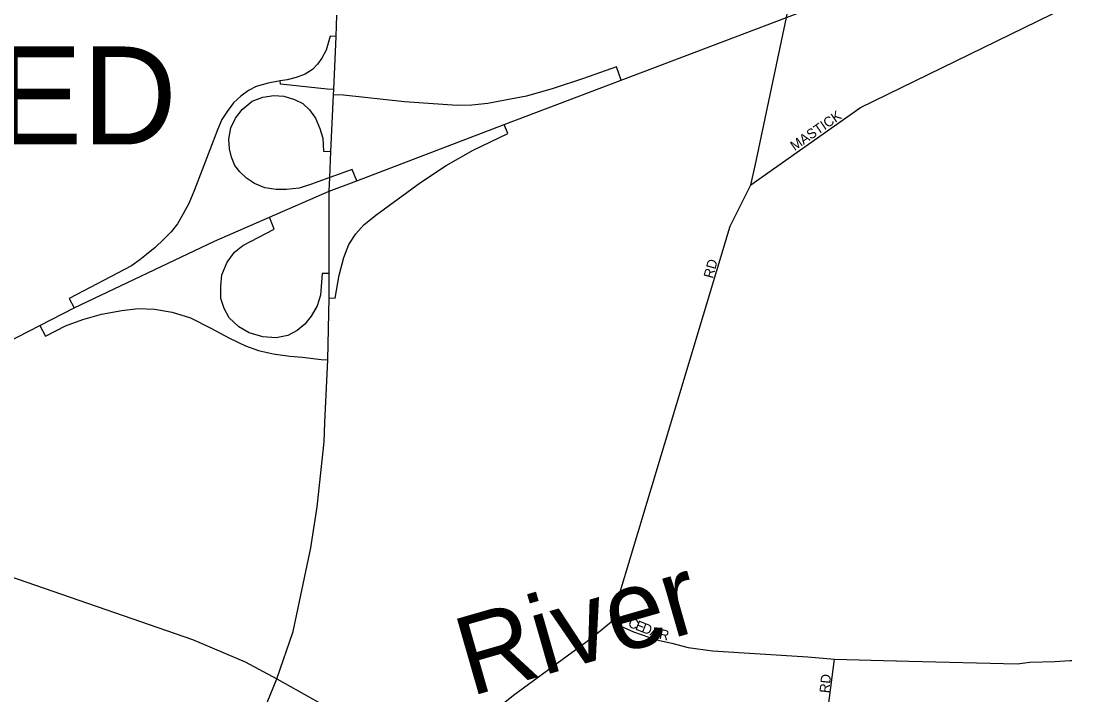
# Model space of a CAD drawing. Extents: x -561 to 1170, y 0 to 846.
# Drawn here: x 84.18 to 98.65, y 195.69 to 204.97 of the extents above; entities that cross this region are included whole.
import ezdxf

# ---------------------------------------------------------------- set-up
doc = ezdxf.new("R2010")
doc.units = 0
for name, color, linetype in [('GM_X_City_Street', 7, 'Continuous'), ('GM_X_City_Street_Text', 7, 'Continuous'), ('GM_X_Corporation_Text', 7, 'Continuous'), ('GM_X_Interchange_Ramps', 7, 'Continuous'), ('GM_X_Interstate_Route', 7, 'Continuous'), ('GM_X_Major_River_Text', 7, 'Continuous'), ('GM_X_State_Route', 7, 'Continuous')]:
    doc.layers.add(name, color=color, linetype=linetype)

msp = doc.modelspace()

# ---------------------------------------------------------------- linework, layer by layer
at = {"layer": 'GM_X_City_Street'}
for points in [[(94.231, 202.715), (94.288, 202.974), (94.721, 205.019), (95.409, 208.476), (95.402, 209.514), (94.861, 211.347), (94.345, 213.321), (94.038, 214.542), (93.98, 215.415), (93.895, 215.837), (93.854, 215.971), (93.782, 216.135)], [(94.231, 202.715), (95.742, 203.778), (100.252, 205.982), (100.729, 206.202), (101.296, 206.334), (103.944, 206.862), (104.522, 206.971), (105.76, 207.493), (106.693, 208), (107.912, 208.655)], [(92.308, 196.697), (93.945, 202.144), (94.231, 202.715)], [(81.375, 198.237), (86.537, 196.453), (87.262, 196.143), (87.701, 195.912), (89.176, 195.084), (89.813, 194.765)], [(89.813, 194.765), (90.962, 195.688), (92.028, 196.467), (92.308, 196.697)], [(92.308, 196.697), (92.616, 196.556), (92.93, 196.448), (93.14, 196.4), (93.367, 196.341), (93.702, 196.298), (95.015, 196.213), (95.382, 196.181)], [(94.956, 194.415), (94.96, 194.423), (95.207, 194.93), (95.282, 195.401), (95.382, 196.181)], [(95.382, 196.181), (96.226, 196.159), (96.236, 196.159)], [(96.236, 196.159), (96.409, 196.155), (97.9, 196.118), (98.073, 196.14), (98.418, 196.151), (98.627, 196.164), (98.654, 196.165)]]:
    msp.add_lwpolyline(points, dxfattribs=at)
at = {"layer": 'GM_X_Interchange_Ramps'}
for points in [[(88.519, 204.756), (88.434, 204.759), (88.378, 204.567), (88.319, 204.456), (88.259, 204.375), (88.191, 204.299), (88.093, 204.239), (87.965, 204.192), (87.844, 204.16), (87.747, 204.145), (87.581, 204.115), (87.414, 204.068), (87.308, 204.013), (87.205, 203.936), (87.103, 203.842), (87.018, 203.723), (86.945, 203.612), (86.881, 203.471), (86.566, 202.643), (86.489, 202.455), (86.408, 202.314), (86.331, 202.178), (86.246, 202.067), (86.143, 201.965), (86.024, 201.849), (85.904, 201.755), (85.811, 201.679), (85.7, 201.598), (84.842, 201.15), (84.908, 201.018)], [(92.445, 204.154), (92.379, 204.337), (91.923, 204.175), (91.509, 204.038), (91.142, 203.936), (90.848, 203.88), (90.605, 203.833), (90.388, 203.812), (90.187, 203.804), (89.458, 203.855), (88.617, 203.949), (88.482, 203.953)], [(88.485, 204.027), (88.395, 204.03), (87.751, 204.098), (87.747, 204.145)], [(88.801, 202.77), (88.737, 202.925), (88.429, 202.812), (88.165, 202.716), (88.007, 202.669), (87.832, 202.651), (87.692, 202.647), (87.534, 202.673), (87.393, 202.733), (87.282, 202.805), (87.193, 202.89), (87.124, 202.98), (87.077, 203.095), (87.048, 203.211), (87.039, 203.343), (87.065, 203.496), (87.129, 203.633), (87.222, 203.752), (87.359, 203.863), (87.508, 203.919), (87.658, 203.944), (87.798, 203.932), (87.943, 203.889), (88.059, 203.833), (88.152, 203.744), (88.233, 203.629), (88.293, 203.488), (88.336, 203.356), (88.344, 203.176), (88.446, 203.172)], [(88.42, 201.156), (88.502, 201.154), (88.558, 201.47), (88.622, 201.713), (88.694, 201.892), (88.788, 202.037), (88.899, 202.161), (89.065, 202.297), (89.679, 202.745), (90.033, 202.98), (90.405, 203.189), (90.882, 203.42), (90.834, 203.543)], [(88.42, 201.491), (88.327, 201.491), (88.302, 201.196), (88.255, 201.047), (88.174, 200.906), (88.084, 200.795), (87.982, 200.706), (87.854, 200.637), (87.692, 200.608), (87.508, 200.62), (87.321, 200.676), (87.176, 200.757), (87.043, 200.881), (86.975, 201.009), (86.928, 201.15), (86.928, 201.32), (86.945, 201.474), (87.018, 201.649), (87.116, 201.785), (87.231, 201.879), (87.662, 202.101), (87.6, 202.268)], [(84.437, 200.777), (84.514, 200.629), (84.791, 200.77), (85.026, 200.859), (85.286, 200.932), (85.567, 200.983), (85.789, 201.009), (86.015, 201), (86.259, 200.958), (86.51, 200.881), (86.792, 200.74), (87.048, 200.603), (87.269, 200.497), (87.449, 200.433), (87.649, 200.386), (87.879, 200.352), (88.054, 200.339), (88.31, 200.309), (88.402, 200.304)]]:
    msp.add_lwpolyline(points, dxfattribs=at)
at = {"layer": 'GM_X_Interstate_Route'}
for points in [[(88.421, 202.626), (88.801, 202.77), (90.834, 203.543), (92.445, 204.154), (94.721, 205.019), (96.38, 205.65), (97.464, 206.126), (98.717, 206.733), (99.965, 207.396), (101.021, 208.011), (101.785, 208.493), (102.143, 208.734), (102.494, 208.97), (103.805, 209.905), (104.135, 210.159), (104.514, 210.413), (104.936, 210.711), (105.39, 211.014), (105.85, 211.317), (106.507, 211.714), (107.062, 212.045), (108.197, 212.607), (108.415, 212.701)], [(83.369, 200.229), (84.437, 200.777), (84.908, 201.018), (86.84, 201.937), (87.6, 202.268), (88.421, 202.626)]]:
    msp.add_lwpolyline(points, dxfattribs=at)
at = {"layer": 'GM_X_State_Route'}
for points in [[(88.421, 202.191), (88.421, 202.626), (88.429, 202.812), (88.446, 203.172), (88.482, 203.953), (88.485, 204.027), (88.519, 204.756), (88.525, 205.05)], [(88.389, 200.016), (88.402, 200.304), (88.42, 201.156), (88.42, 201.491), (88.421, 202.191)], [(88.363, 199.44), (88.389, 200.016)], [(86.687, 190.133), (86.634, 190.519), (86.498, 191.392), (86.46, 192.098), (86.529, 192.758), (86.634, 193.307), (86.888, 194.012), (87.236, 194.776), (87.701, 195.912), (87.924, 196.563), (88.17, 197.717), (88.254, 198.281), (88.351, 199.175), (88.363, 199.44)]]:
    msp.add_lwpolyline(points, dxfattribs=at)

# ---------------------------------------------------------------- texts
at = {"layer": 'GM_X_City_Street_Text'}
for s, rotation, p in [('MASTICK', 34.6974, (94.833, 203.177)), ('RD', 74.474, (93.706, 201.416)), ('C', 338.2843, (92.528, 196.633)), ('E', 338.2848, (92.627, 196.594)), ('D', 338.289, (92.716, 196.559)), ('A', 339.7486, (92.83, 196.513)), ('R', 347.4672, (92.96, 196.467)), ('RD', 83.9889, (95.309, 195.71))]:
    msp.add_text(s, height=0.135, rotation=rotation, dxfattribs=at).set_placement(p)
at = {"layer": 'GM_X_Corporation_Text'}
msp.add_text('OLMSTED', height=1.35, rotation=0, dxfattribs=at).set_placement((77.597, 203.269))
at = {"layer": 'GM_X_Major_River_Text'}
msp.add_text('River', height=1.0806, rotation=16.029, dxfattribs=at).set_placement((90.367, 195.667))

doc.saveas('drawing.dxf')
